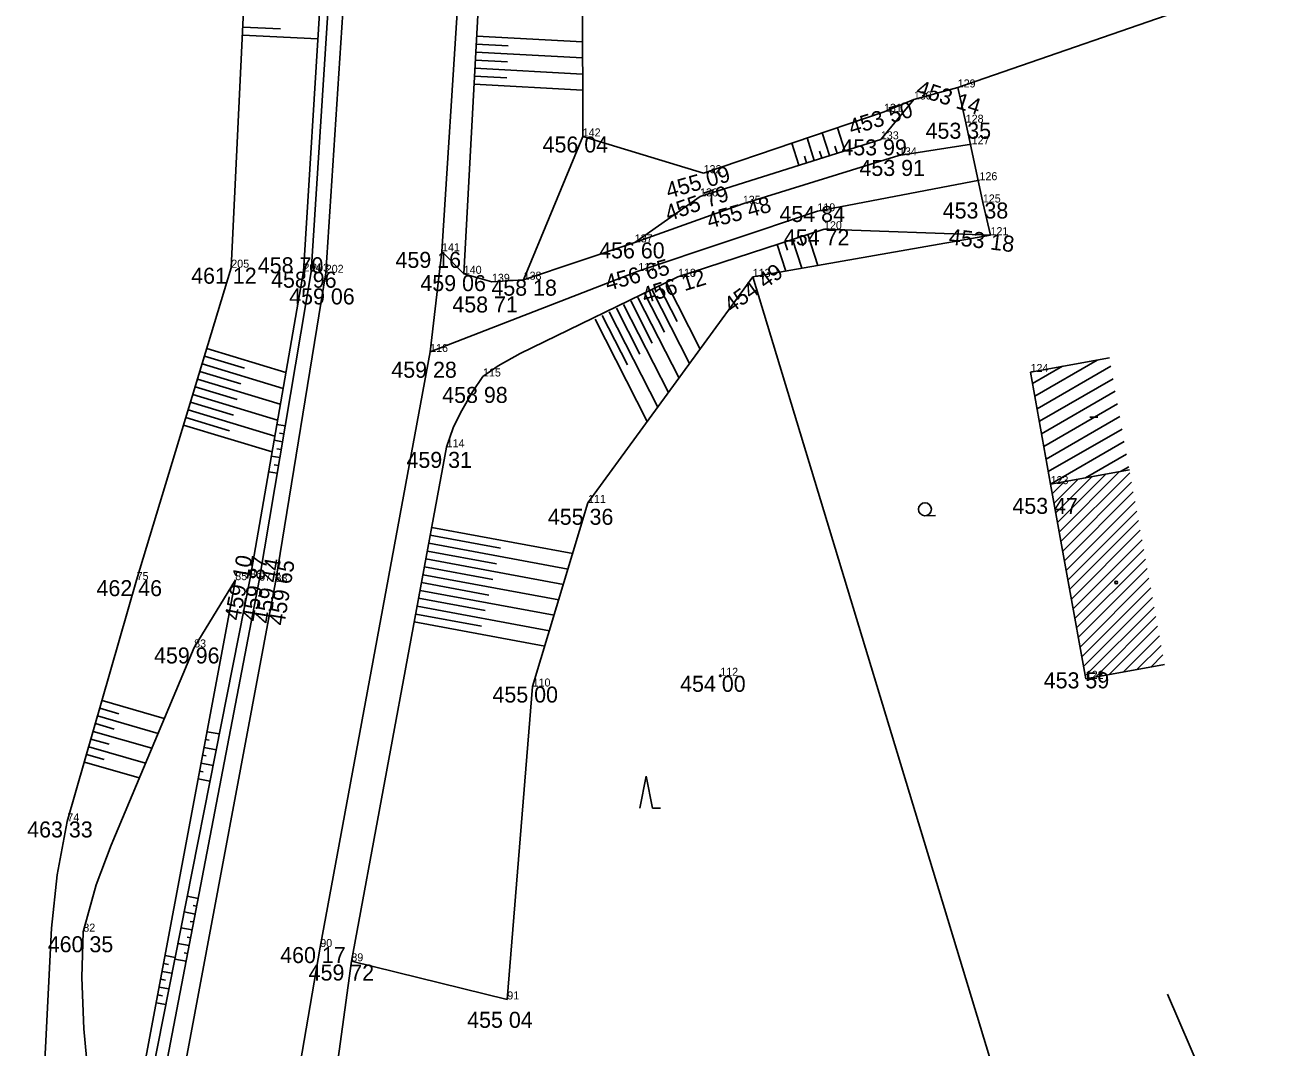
# Model space of a CAD drawing. Extents: x -559180 to -551373, y -1076947 to -1072071.
# Drawn here: x -553934.2 to -553856.5, y -1075098.1 to -1075034.3 of the extents above; entities that cross this region are included whole.
import ezdxf

# ---------------------------------------------------------------- set-up
doc = ezdxf.new("R2010")
doc.units = 0
for name, color, linetype in [('12_PLOTY', 7, 'Continuous'), ('14_BUDOVY', 7, 'Continuous'), ('17_KOMUNIKACE', 7, 'Continuous'), ('1_VODA_ZN', 7, 'Continuous'), ('24_KULTURA', 7, 'Continuous'), ('26_SRAFY', 7, 'Continuous'), ('27_HRANA_PATA', 7, 'Continuous'), ('32', 7, 'Continuous'), ('3_BODY', 7, 'Continuous'), ('45_ZN_KULTURY', 7, 'Continuous'), ('47_ZN_STAV_OBJ$', 7, 'Continuous'), ('6_VYSKY', 7, 'Continuous'), ('NNnadzemní', 7, 'Continuous')]:
    doc.layers.add(name, color=color, linetype=linetype)

# ---------------------------------------------------------------- blocks, each defined once
blk = doc.blocks.new('T')
at = {"layer": '6_VYSKY'}
blk.add_circle((0, 0), 0.05, dxfattribs=at)
blk = doc.blocks.new('BD')
at = {"layer": '47_ZN_STAV_OBJ$'}
blk.add_line((-0.25, 0), (0.25, 0), dxfattribs=at)
blk = doc.blocks.new('BZ')
at = {"layer": '47_ZN_STAV_OBJ$'}
blk.add_circle((0, 0), 0.0875, dxfattribs=at)
blk = doc.blocks.new('LES')
at = {"layer": '45_ZN_KULTURY'}
for p, q in [((-0.8, 0), (-0.4, 2)), ((-0.4, 2), (0, 0)), ((0, 0), (0.5, 0))]:
    blk.add_line(p, q, dxfattribs=at)
blk = doc.blocks.new('ZAHRAD')
at = {"layer": '45_ZN_KULTURY'}
blk.add_line((0, 0), (0.65, 0.003), dxfattribs=at)
blk.add_circle((0, 0.403), 0.403, dxfattribs=at)
blk = doc.blocks.new('POINT_DISPLAY')
blk.add_line((0, 0), (0, 0))

msp = doc.modelspace()

# ---------------------------------------------------------------- linework, layer by layer
at = {"layer": '12_PLOTY'}
for p, q in [((-553875.93, -1075038.25), (-553858.77, -1075032.32)), ((-553875.93, -1075038.25), (-553878.67, -1075039)), ((-553875.43, -1075040.45), (-553875.93, -1075038.25)), ((-553878.67, -1075039), (-553880.53, -1075039.77)), ((-553880.53, -1075039.77), (-553891.8, -1075043.6)), ((-553874.36, -1075045.43), (-553875.43, -1075040.45)), ((-553873.88, -1075047.47), (-553874.36, -1075045.43)), ((-553888.73, -1075050.07), (-553873.88, -1075047.47)), ((-553873.09, -1075101.53), (-553888.73, -1075050.07))]:
    msp.add_line(p, q, dxfattribs=at)
at = {"layer": '14_BUDOVY'}
for p, q in [((-553866.458, -1075055.131), (-553871.38, -1075056.01)), ((-553870.13, -1075063.01), (-553871.38, -1075056.01)), ((-553865.21, -1075062.119), (-553870.13, -1075063.01)), ((-553867.93, -1075075.16), (-553870.13, -1075063.01)), ((-553863.01, -1075074.269), (-553867.93, -1075075.16))]:
    msp.add_line(p, q, dxfattribs=at)
at = {"layer": '17_KOMUNIKACE'}
for p, q in [((-553908.14, -1075048.48), (-553906.1, -1075016.66)), ((-553915.4, -1075049.82), (-553913.48, -1075020.5)), ((-553875.06, -1075041.8), (-553879.6, -1075042.49)), ((-553879.6, -1075042.49), (-553889.35, -1075045.51)), ((-553884.69, -1075045.98), (-553874.57, -1075044.04)), ((-553889.35, -1075045.51), (-553896.1, -1075047.92)), ((-553895.88, -1075049.71), (-553884.69, -1075045.98)), ((-553908.88, -1075054.76), (-553908.14, -1075048.48)), ((-553906.78, -1075049.88), (-553908.14, -1075048.48)), ((-553896.1, -1075047.92), (-553903.04, -1075050.25)), ((-553918.54, -1075069.12), (-553915.4, -1075049.82)), ((-553908.88, -1075054.76), (-553895.88, -1075049.71)), ((-553905.02, -1075050.38), (-553906.78, -1075049.88)), ((-553903.04, -1075050.25), (-553905.02, -1075050.38)), ((-553915.74, -1075091.9), (-553908.88, -1075054.76)), ((-553926.27, -1075110.44), (-553918.54, -1075069.12)), ((-553921.56, -1075125.84), (-553915.74, -1075091.9))]:
    msp.add_line(p, q, dxfattribs=at)
at = {"layer": '24_KULTURA'}
for p, q in [((-553918.6, -1075127.75), (-553913.8, -1075092.79)), ((-553913.8, -1075092.79), (-553904.06, -1075095.17))]:
    msp.add_line(p, q, dxfattribs=at)
at = {"layer": '26_SRAFY'}
for p, q in [((-553918.218, -1075034.595), (-553920.577, -1075034.482)), ((-553915.889, -1075035.208), (-553920.602, -1075034.981)), ((-553899.366, -1075035.408), (-553905.97, -1075035.047)), ((-553899.363, -1075036.409), (-553906.024, -1075036.045)), ((-553904.007, -1075035.655), (-553905.997, -1075035.546)), ((-553904.044, -1075036.654), (-553906.051, -1075036.545)), ((-553904.082, -1075037.654), (-553906.106, -1075037.543)), ((-553899.36, -1075037.411), (-553906.079, -1075037.044)), ((-553899.357, -1075038.413), (-553906.133, -1075038.043)), ((-553883.442, -1075040.76), (-553882.987, -1075042.202)), ((-553885.336, -1075041.403), (-553884.895, -1075042.803)), ((-553884.389, -1075041.082), (-553883.941, -1075042.503)), ((-553886.283, -1075041.725), (-553885.848, -1075043.104)), ((-553884.551, -1075042.23), (-553884.418, -1075042.653)), ((-553883.6, -1075041.923), (-553883.464, -1075042.352)), ((-553885.503, -1075042.537), (-553885.372, -1075042.954)), ((-553886.556, -1075048.413), (-553886.724, -1075047.896)), ((-553885.665, -1075049.533), (-553886.249, -1075047.741)), ((-553885.591, -1075048.144), (-553885.773, -1075047.586)), ((-553884.67, -1075049.359), (-553885.298, -1075047.431)), ((-553886.66, -1075049.708), (-553887.199, -1075048.051)), ((-553892.675, -1075055.48), (-553895.017, -1075050.896)), ((-553893.458, -1075052.848), (-553894.571, -1075050.668)), ((-553892.015, -1075054.575), (-553894.126, -1075050.441)), ((-553895.009, -1075054.208), (-553896.353, -1075051.578)), ((-553893.336, -1075056.386), (-553895.907, -1075051.35)), ((-553894.234, -1075053.528), (-553895.462, -1075051.123)), ((-553896.56, -1075055.568), (-553898.134, -1075052.487)), ((-553894.657, -1075058.197), (-553897.688, -1075052.26)), ((-553895.785, -1075054.888), (-553897.243, -1075052.033)), ((-553893.996, -1075057.291), (-553896.798, -1075051.805)), ((-553895.317, -1075059.102), (-553898.579, -1075052.715)), ((-553917.89, -1075056.039), (-553922.828, -1075054.542)), ((-553918.063, -1075057.031), (-553923.118, -1075055.499)), ((-553920.475, -1075055.778), (-553922.973, -1075055.021)), ((-553918.237, -1075058.024), (-553923.408, -1075056.456)), ((-553920.707, -1075056.753), (-553923.263, -1075055.978)), ((-553920.938, -1075057.727), (-553923.553, -1075056.935)), ((-553921.17, -1075058.702), (-553923.843, -1075057.892)), ((-553918.41, -1075059.016), (-553923.698, -1075057.413)), ((-553918.583, -1075060.009), (-553923.988, -1075058.37)), ((-553918.756, -1075061.001), (-553924.278, -1075059.327)), ((-553921.401, -1075059.677), (-553924.133, -1075058.849)), ((-553918.457, -1075059.286), (-553917.932, -1075059.374)), ((-553918.628, -1075060.271), (-553918.099, -1075060.36)), ((-553918.279, -1075059.823), (-553918.015, -1075059.867)), ((-553918.448, -1075060.808), (-553918.182, -1075060.853)), ((-553918.8, -1075061.256), (-553918.265, -1075061.346)), ((-553918.617, -1075061.794), (-553918.348, -1075061.839)), ((-553918.972, -1075062.241), (-553918.431, -1075062.332)), ((-553899.975, -1075067.342), (-553908.777, -1075065.71)), ((-553904.494, -1075067.013), (-553908.868, -1075066.201)), ((-553904.731, -1075067.986), (-553909.051, -1075067.185)), ((-553900.266, -1075068.305), (-553908.96, -1075066.693)), ((-553900.557, -1075069.269), (-553909.142, -1075067.676)), ((-553900.847, -1075070.232), (-553909.324, -1075068.659)), ((-553904.968, -1075068.959), (-553909.233, -1075068.168)), ((-553901.138, -1075071.195), (-553909.507, -1075069.643)), ((-553905.204, -1075069.932), (-553909.416, -1075069.151)), ((-553905.441, -1075070.905), (-553909.598, -1075070.134)), ((-553905.677, -1075071.878), (-553909.78, -1075071.117)), ((-553901.429, -1075072.158), (-553909.689, -1075070.626)), ((-553901.72, -1075073.121), (-553909.871, -1075071.609)), ((-553925.483, -1075077.634), (-553929.371, -1075076.516)), ((-553928.32, -1075077.338), (-553929.509, -1075076.996)), ((-553928.623, -1075078.291), (-553929.785, -1075077.957)), ((-553925.873, -1075078.562), (-553929.647, -1075077.477)), ((-553928.926, -1075079.245), (-553930.062, -1075078.918)), ((-553926.263, -1075079.49), (-553929.924, -1075078.438)), ((-553922.679, -1075078.992), (-553922.907, -1075078.949)), ((-553922.051, -1075078.601), (-553922.814, -1075078.458)), ((-553926.653, -1075080.419), (-553930.2, -1075079.399)), ((-553922.245, -1075079.582), (-553922.999, -1075079.44)), ((-553927.043, -1075081.347), (-553930.476, -1075080.36)), ((-553929.229, -1075080.198), (-553930.338, -1075079.879)), ((-553922.439, -1075080.563), (-553923.184, -1075080.423)), ((-553922.867, -1075079.974), (-553923.091, -1075079.932)), ((-553923.054, -1075080.956), (-553923.276, -1075080.915)), ((-553922.633, -1075081.544), (-553923.368, -1075081.406)), ((-553924.053, -1075088.73), (-553923.369, -1075088.861)), ((-553924.247, -1075089.711), (-553923.558, -1075089.843)), ((-553923.67, -1075089.313), (-553923.464, -1075089.352)), ((-553923.86, -1075090.295), (-553923.652, -1075090.334)), ((-553924.441, -1075090.692), (-553923.747, -1075090.825)), ((-553924.05, -1075091.276), (-553923.841, -1075091.316)), ((-553924.635, -1075091.673), (-553923.935, -1075091.807)), ((-553925.218, -1075092.984), (-553925.531, -1075092.925)), ((-553924.809, -1075092.552), (-553925.438, -1075092.434)), ((-553924.829, -1075092.654), (-553924.124, -1075092.79)), ((-553924.24, -1075092.258), (-553924.03, -1075092.298)), ((-553925.003, -1075093.533), (-553925.623, -1075093.417)), ((-553925.197, -1075094.514), (-553925.807, -1075094.399)), ((-553925.408, -1075093.966), (-553925.715, -1075093.908)), ((-553925.597, -1075094.948), (-553925.9, -1075094.891)), ((-553925.391, -1075095.495), (-553925.992, -1075095.382))]:
    msp.add_line(p, q, dxfattribs=at)
at = {"layer": '27_HRANA_PATA'}
for p, q in [((-553906.78, -1075049.88), (-553904.9, -1075015.47)), ((-553916.79, -1075049.73), (-553914.99, -1075020.72)), ((-553916.31, -1075049.75), (-553914.43, -1075020.75)), ((-553921.3, -1075049.5), (-553919.99, -1075022.27)), ((-553899.35, -1075041.31), (-553899.39, -1075026.28)), ((-553878.67, -1075039), (-553880.73, -1075041.49)), ((-553903.04, -1075050.25), (-553899.35, -1075041.31)), ((-553891.8, -1075043.6), (-553899.35, -1075041.31)), ((-553880.73, -1075041.49), (-553892.02, -1075045.05)), ((-553892.02, -1075045.05), (-553896.1, -1075047.92)), ((-553893.4, -1075050.07), (-553884.28, -1075047.1)), ((-553884.28, -1075047.1), (-553873.88, -1075047.47)), ((-553927.21, -1075069), (-553921.3, -1075049.5)), ((-553920.13, -1075068.88), (-553916.79, -1075049.73)), ((-553919.56, -1075069.03), (-553916.31, -1075049.75)), ((-553899.02, -1075064.18), (-553888.73, -1075050.07)), ((-553913.8, -1075092.79), (-553907.85, -1075060.71)), ((-553902.48, -1075075.64), (-553899.02, -1075064.18)), ((-553928.4, -1075110.72), (-553920.13, -1075068.88)), ((-553931.54, -1075084.06), (-553927.21, -1075069)), ((-553929.11, -1075111.99), (-553921.037, -1075068.99)), ((-553927.52, -1075110.47), (-553919.56, -1075069.03)), ((-553923.62, -1075073.2), (-553921.037, -1075068.99)), ((-553904.06, -1075095.17), (-553902.48, -1075075.64))]:
    msp.add_line(p, q, dxfattribs=at)
for points in [[(-553905.58, -1075056.29), (-553904.637, -1075055.615), (-553903.259, -1075054.845), (-553893.4, -1075050.07)], [(-553907.85, -1075060.71), (-553907.432, -1075059.504), (-553906.987, -1075058.552), (-553906.237, -1075057.255), (-553905.58, -1075056.29)], [(-553930.54, -1075090.94), (-553929.735, -1075088.008), (-553928.803, -1075085.537), (-553923.62, -1075073.2)], [(-553934.19, -1075123.82), (-553932.531, -1075090.723), (-553932.166, -1075087.4), (-553931.54, -1075084.06)], [(-553929.11, -1075111.99), (-553930.505, -1075097.002), (-553930.626, -1075093.802), (-553930.54, -1075090.94)]]:
    msp.add_lwpolyline(points, dxfattribs=at)
at = {"layer": '32'}
for p, q in [((-553871.252, -1075056.729), (-553869.39, -1075055.655)), ((-553871.111, -1075057.514), (-553867.218, -1075055.267)), ((-553870.971, -1075058.299), (-553866.367, -1075055.641)), ((-553870.831, -1075059.085), (-553866.227, -1075056.426)), ((-553870.691, -1075059.87), (-553866.086, -1075057.211)), ((-553870.551, -1075060.655), (-553865.946, -1075057.996)), ((-553870.41, -1075061.44), (-553865.806, -1075058.782)), ((-553870.27, -1075062.225), (-553865.666, -1075059.567)), ((-553870.13, -1075063.01), (-553865.526, -1075060.352)), ((-553867.944, -1075062.614), (-553865.385, -1075061.137)), ((-553869.806, -1075064.801), (-553867.547, -1075062.542)), ((-553869.697, -1075065.4), (-553866.683, -1075062.386)), ((-553869.589, -1075065.999), (-553865.82, -1075062.229)), ((-553869.48, -1075066.597), (-553865.178, -1075062.295)), ((-553865.759, -1075062.218), (-553865.245, -1075061.922)), ((-553870.022, -1075063.604), (-553869.274, -1075062.855)), ((-553869.914, -1075064.203), (-553868.41, -1075062.699)), ((-553869.372, -1075067.196), (-553865.07, -1075062.894)), ((-553869.264, -1075067.795), (-553864.961, -1075063.492)), ((-553869.155, -1075068.393), (-553864.853, -1075064.091)), ((-553869.047, -1075068.992), (-553864.745, -1075064.69)), ((-553868.938, -1075069.591), (-553864.636, -1075065.288)), ((-553868.83, -1075070.19), (-553864.528, -1075065.887)), ((-553868.722, -1075070.788), (-553864.419, -1075066.486)), ((-553868.613, -1075071.387), (-553864.311, -1075067.085)), ((-553868.505, -1075071.986), (-553864.202, -1075067.683)), ((-553868.396, -1075072.584), (-553864.094, -1075068.282)), ((-553868.288, -1075073.183), (-553863.986, -1075068.881)), ((-553868.18, -1075073.782), (-553863.877, -1075069.479)), ((-553868.071, -1075074.38), (-553863.769, -1075070.078)), ((-553867.963, -1075074.979), (-553863.66, -1075070.677)), ((-553867.327, -1075075.051), (-553863.552, -1075071.275)), ((-553866.464, -1075074.894), (-553863.444, -1075071.874)), ((-553865.6, -1075074.738), (-553863.335, -1075072.473)), ((-553864.737, -1075074.582), (-553863.227, -1075073.072)), ((-553863.873, -1075074.425), (-553863.118, -1075073.67))]:
    msp.add_line(p, q, dxfattribs=at)
at = {"layer": 'NNnadzemní'}
msp.add_line((-553856.48, -1075109.5), (-553862.827, -1075094.844), dxfattribs=at)

# ---------------------------------------------------------------- block references
at = {"layer": '1_VODA_ZN'}
for p in [(-553875.93, -1075038.25), (-553878.67, -1075039), (-553880.53, -1075039.77), (-553875.43, -1075040.45), (-553899.35, -1075041.31), (-553880.73, -1075041.49), (-553875.06, -1075041.8), (-553879.6, -1075042.49), (-553891.8, -1075043.6), (-553874.57, -1075044.04), (-553892.02, -1075045.05), (-553889.35, -1075045.51), (-553874.36, -1075045.43), (-553884.69, -1075045.98), (-553884.28, -1075047.1), (-553873.88, -1075047.47), (-553908.14, -1075048.48), (-553896.1, -1075047.92), (-553921.3, -1075049.5), (-553916.79, -1075049.73), (-553916.31, -1075049.75), (-553915.4, -1075049.82), (-553906.78, -1075049.88), (-553895.88, -1075049.71), (-553893.4, -1075050.07), (-553888.73, -1075050.07), (-553905.02, -1075050.38), (-553903.04, -1075050.25), (-553908.88, -1075054.76), (-553905.58, -1075056.29), (-553871.38, -1075056.01), (-553907.85, -1075060.71), (-553870.13, -1075063.01), (-553899.02, -1075064.18), (-553920.13, -1075068.88), (-553927.21, -1075069), (-553921.05, -1075069), (-553919.56, -1075069.03), (-553918.54, -1075069.12), (-553923.62, -1075073.2), (-553890.76, -1075074.97), (-553902.48, -1075075.64), (-553867.93, -1075075.16), (-553931.54, -1075084.06), (-553930.54, -1075090.94), (-553915.74, -1075091.9), (-553913.8, -1075092.79), (-553904.06, -1075095.17)]:
    msp.add_blockref('POINT_DISPLAY', p, dxfattribs=at)
at = {"layer": '45_ZN_KULTURY'}
for name, p in [('ZAHRAD', (-553877.976, -1075064.979)), ('LES', (-553894.993, -1075083.234))]:
    msp.add_blockref(name, p, dxfattribs=at)
at = {"layer": '47_ZN_STAV_OBJ$'}
for name, p in [('BD', (-553867.425, -1075058.836)), ('BZ', (-553866.031, -1075069.146))]:
    msp.add_blockref(name, p, dxfattribs=at)
at = {"layer": '6_VYSKY'}
msp.add_blockref('T', (-553890.76, -1075074.97), dxfattribs=at)
msp.add_blockref('T', (-553890.76, -1075074.97), dxfattribs=at)

# ---------------------------------------------------------------- texts
at = {"layer": '3_BODY'}
for s, p in [('129', (-553875.93, -1075038.25)), ('130', (-553878.67, -1075039)), ('131', (-553880.53, -1075039.77)), ('128', (-553875.43, -1075040.45)), ('142', (-553899.35, -1075041.31)), ('133', (-553880.73, -1075041.49)), ('127', (-553875.06, -1075041.8)), ('134', (-553879.6, -1075042.49)), ('132', (-553891.8, -1075043.6)), ('126', (-553874.57, -1075044.04)), ('136', (-553892.02, -1075045.05)), ('135', (-553889.35, -1075045.51)), ('119', (-553884.69, -1075045.98)), ('125', (-553874.36, -1075045.43)), ('120', (-553884.28, -1075047.1)), ('121', (-553873.88, -1075047.47)), ('137', (-553896.1, -1075047.92)), ('141', (-553908.14, -1075048.48)), ('205', (-553921.3, -1075049.5)), ('204', (-553916.79, -1075049.73)), ('203', (-553916.31, -1075049.75)), ('202', (-553915.4, -1075049.82)), ('140', (-553906.78, -1075049.88)), ('117', (-553895.88, -1075049.71)), ('139', (-553905.02, -1075050.38)), ('138', (-553903.04, -1075050.25)), ('118', (-553893.4, -1075050.07)), ('113', (-553888.73, -1075050.07)), ('116', (-553908.88, -1075054.76)), ('124', (-553871.38, -1075056.01)), ('115', (-553905.58, -1075056.29)), ('114', (-553907.85, -1075060.71)), ('123', (-553870.13, -1075063.01)), ('111', (-553899.02, -1075064.18)), ('75', (-553927.21, -1075069)), ('85', (-553921.05, -1075069)), ('86', (-553920.13, -1075068.88)), ('87', (-553919.56, -1075069.03)), ('88', (-553918.54, -1075069.12)), ('83', (-553923.62, -1075073.2)), ('112', (-553890.76, -1075074.97)), ('122', (-553867.93, -1075075.16)), ('110', (-553902.48, -1075075.64)), ('74', (-553931.54, -1075084.06)), ('82', (-553930.54, -1075090.94)), ('90', (-553915.74, -1075091.9)), ('89', (-553913.8, -1075092.79)), ('91', (-553904.06, -1075095.17))]:
    msp.add_text(s, height=0.5, dxfattribs=at).set_placement(p)
at = {"layer": '6_VYSKY'}
for s, rotation, p in [('453 14', 342.28445, (-553878.582, -1075038.723)), ('453 50', 16.97032, (-553882.56, -1075041.241)), ('455 09', 15.804, (-553893.99, -1075045.193)), ('455 79', 19.08512, (-553893.997, -1075046.614)), ('455 48', 15.35861, (-553891.44, -1075047.067)), ('453 18', 353.035, (-553876.517, -1075048.043)), ('456 65', 15.00536, (-553897.795, -1075050.951)), ('454 49', 35.68951, (-553890.069, -1075052.372)), ('456 12', 17.19465, (-553895.475, -1075051.74)), ('459 10', 78.95069, (-553920.758, -1075071.565)), ('459 87', 80.53181, (-553919.686, -1075071.626)), ('459 44', 80.20355, (-553918.886, -1075071.762)), ('459 65', 80.72543, (-553917.989, -1075071.87))]:
    msp.add_text(s, height=1, rotation=rotation, dxfattribs=at).set_placement(p)
for s, p in [('453 35', (-553877.935, -1075041.45)), ('456 04', (-553901.855, -1075042.31)), ('453 99', (-553883.194, -1075042.49)), ('453 91', (-553882.064, -1075043.774)), ('453 38', (-553876.865, -1075046.43)), ('454 84', (-553887.062, -1075046.648)), ('454 72', (-553886.785, -1075048.1)), ('456 60', (-553898.322, -1075048.919)), ('459 16', (-553911.041, -1075049.511)), ('458 70', (-553919.641, -1075049.849)), ('461 12', (-553923.805, -1075050.5)), ('458 96', (-553918.815, -1075050.75)), ('459 06', (-553909.488, -1075050.962)), ('458 18', (-553905.053, -1075051.247)), ('459 06', (-553917.68, -1075051.791)), ('458 71', (-553907.492, -1075052.295)), ('459 28', (-553911.303, -1075056.37)), ('458 98', (-553908.125, -1075057.94)), ('459 31', (-553910.355, -1075061.995)), ('453 47', (-553872.513, -1075064.864)), ('455 36', (-553901.525, -1075065.546)), ('462 46', (-553929.715, -1075070)), ('459 96', (-553926.125, -1075074.2)), ('454 00', (-553893.265, -1075075.97)), ('453 59', (-553870.557, -1075075.754)), ('455 00', (-553904.985, -1075076.64)), ('463 33', (-553934.045, -1075085.06)), ('460 35', (-553932.761, -1075092.225)), ('460 17', (-553918.245, -1075092.9)), ('459 72', (-553916.467, -1075093.993)), ('455 04', (-553906.565, -1075096.942))]:
    msp.add_text(s, height=1, dxfattribs=at).set_placement(p)

doc.saveas('drawing.dxf')
